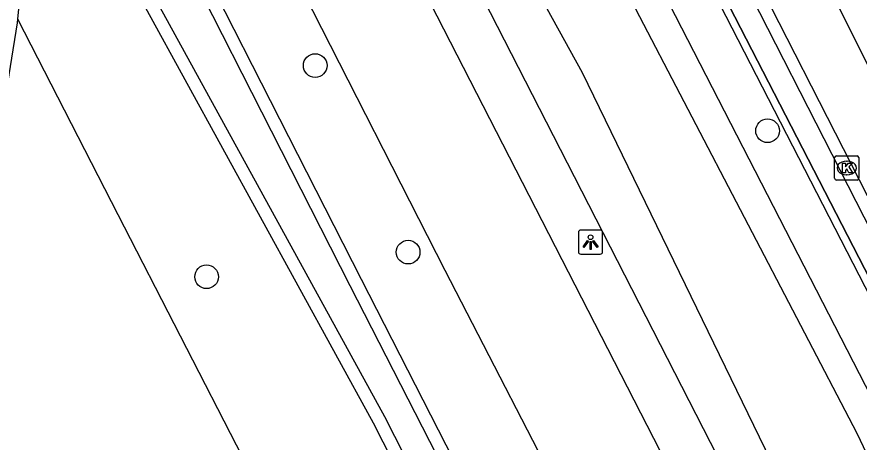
# Model space of a CAD drawing. Extents: x 158838 to 160074, y 386376 to 387776.
# Drawn here: x 159318.88 to 159353.69, y 387449.33 to 387466.89 of the extents above; entities that cross this region are included whole.
import ezdxf

# ---------------------------------------------------------------- set-up
doc = ezdxf.new("R2010")
doc.units = 0
for name, color, linetype in [('IMGEO_Berm_groen', 7, 'Continuous'), ('IMGEO_Boom', 7, 'Continuous'), ('IMGEO_Fietspad_gesloten', 7, 'Continuous'), ('IMGEO_Haag', 7, 'Continuous'), ('IMGEO_Hek', 7, 'Continuous'), ('IMGEO_Kolk', 7, 'Continuous'), ('IMGEO_Lichtpunt', 7, 'Continuous'), ('IMGEO_Voetpad_open', 7, 'Continuous'), ('IMGEO_Waterloop', 7, 'Continuous')]:
    doc.layers.add(name, color=color, linetype=linetype)

msp = doc.modelspace()

# ---------------------------------------------------------------- linework, layer by layer
at = {"layer": 'IMGEO_Berm_groen'}
for points in [[(159338.252, 387481.676), (159339.469, 387479.786), (159339.506, 387479.774), (159385.369, 387390.571)], [(159379.182, 387387.557), (159341.645, 387460.848), (159331.81, 387480.051)], [(159346.821, 387429.272), (159333.124, 387456.041), (159323.356, 387475.223)], [(159321.033, 387474.786), (159321.031, 387472.703), (159321.768, 387471.536), (159322.717, 387469.985), (159333.614, 387450.127), (159344.685, 387428.371)], [(159338.523, 387428.646), (159323.071, 387458.719), (159318.922, 387466.795)]]:
    msp.add_lwpolyline(points, dxfattribs=at)
at = {"layer": 'IMGEO_Boom'}
for centre in [(159331.212, 387464.88), (159349.909, 387462.189), (159335.054, 387457.174), (159326.725, 387456.158)]:
    msp.add_circle(centre, 0.489, dxfattribs=at)
at = {"layer": 'IMGEO_Fietspad_gesloten'}
for points in [[(159329.737, 387479.621), (159360.931, 387418.842), (159385.799, 387369.924), (159385.949, 387369.64), (159385.972, 387369.596)], [(159324.915, 387479.303), (159336.573, 387456.427), (159347.448, 387435.342), (159348.881, 387432.496)]]:
    msp.add_lwpolyline(points, dxfattribs=at)
at = {"layer": 'IMGEO_Haag'}
for points in [[(159430.221, 387528.939), (159427.607, 387527.602), (159340.205, 387482.451), (159340.944, 387481.015), (159395.673, 387374.62)], [(159393.496, 387379.729), (159341.337, 387480.909)]]:
    msp.add_lwpolyline(points, dxfattribs=at)
at = {"layer": 'IMGEO_Hek'}
for points in [[(159341.337, 387480.909), (159393.496, 387379.729)], [(159323.071, 387458.719), (159318.922, 387466.795)], [(159338.523, 387428.646), (159323.071, 387458.719)]]:
    msp.add_lwpolyline(points, dxfattribs=at)
at = {"layer": 'IMGEO_Kolk'}
for p, q in [((159352.68, 387460.226), (159352.68, 387461.078)), ((159352.755, 387461.152), (159353.607, 387461.152)), ((159353.681, 387461.078), (159353.681, 387460.226)), ((159353.168, 387460.932), (159353.193, 387460.932)), ((159353.191, 387460.372), (159353.166, 387460.372)), ((159353.607, 387460.152), (159352.755, 387460.152))]:
    msp.add_line(p, q, dxfattribs=at)
for points in [[(159352.68, 387460.226), (159352.68, 387461.078)], [(159352.755, 387461.152), (159353.607, 387461.152)], [(159353.681, 387461.078), (159353.681, 387460.226)], [(159353.001, 387460.852), (159353.124, 387460.852), (159353.124, 387460.701), (159353.254, 387460.852), (159353.418, 387460.852), (159353.272, 387460.701), (159353.425, 387460.452), (159353.273, 387460.452), (159353.188, 387460.616), (159353.124, 387460.549), (159353.124, 387460.452), (159353.001, 387460.452), (159353.001, 387460.852)], [(159353.607, 387460.152), (159352.755, 387460.152)]]:
    msp.add_lwpolyline(points, dxfattribs=at)
for centre, start, end in [((159352.757, 387461.076), 91.552, 178.448), ((159352.757, 387461.076), 91.552, 178.448), ((159353.605, 387461.076), 1.552, 88.448), ((159353.605, 387461.076), 1.552, 88.448), ((159352.757, 387460.228), 181.552, 268.448), ((159352.757, 387460.228), 181.552, 268.448), ((159353.605, 387460.228), 271.552, 358.448), ((159353.605, 387460.228), 271.552, 358.448)]:
    msp.add_arc(centre, 0.0765, start, end, dxfattribs=at)
for centre, major_axis, ratio, start_param, end_param in [((159353.167, 387460.652), (-0.387, 0.002), 0.722429, 4.712389, 7.853982), ((159353.192, 387460.652), (-0.39, 0.002), 0.717154, 1.570796, 4.712389)]:
    msp.add_ellipse(centre, major_axis=major_axis, ratio=ratio, start_param=start_param, end_param=end_param, dxfattribs=at)
at = {"layer": 'IMGEO_Lichtpunt'}
for p, q in [((159342.094, 387457.993), (159342.094, 387457.186)), ((159342.094, 387457.993), (159342.094, 387457.186)), ((159342.996, 387458.088), (159342.188, 387458.088)), ((159342.996, 387458.088), (159342.188, 387458.088)), ((159343.09, 387457.186), (159343.09, 387457.993)), ((159343.09, 387457.186), (159343.09, 387457.993)), ((159342.188, 387457.092), (159342.996, 387457.092)), ((159342.188, 387457.092), (159342.996, 387457.092))]:
    msp.add_line(p, q, dxfattribs=at)
for points in [[(159342.468, 387457.657), (159342.507, 387457.629), (159342.319, 387457.367), (159342.281, 387457.394), (159342.468, 387457.657)], [(159342.57, 387457.609), (159342.617, 387457.609), (159342.617, 387457.287), (159342.57, 387457.287), (159342.57, 387457.609)], [(159342.68, 387457.629), (159342.718, 387457.656), (159342.905, 387457.394), (159342.866, 387457.366), (159342.68, 387457.629)]]:
    msp.add_lwpolyline(points, dxfattribs=at)
msp.add_circle((159342.593, 387457.791), 0.0994, dxfattribs=at)
for centre, start, end in [((159342.188, 387457.993), 90, 180), ((159342.188, 387457.993), 90, 180), ((159342.996, 387457.993), 0, 90), ((159342.996, 387457.993), 0, 90), ((159342.188, 387457.186), 180, 270), ((159342.188, 387457.186), 180, 270), ((159342.996, 387457.186), 270, 0), ((159342.996, 387457.186), 270, 360)]:
    msp.add_arc(centre, 0.0946, start, end, dxfattribs=at)
at = {"layer": 'IMGEO_Voetpad_open'}
for points in [[(159344.958, 387482.728), (159353, 387466.991), (159353.705, 387465.575), (159361.724, 387449.859)], [(159342.738, 387481.613), (159394.525, 387380.233)], [(159342.28, 387481.383), (159394.059, 387380.009)], [(159318.922, 387466.795), (159319.564, 387473.269), (159319.729, 387476.764)], [(159317.736, 387459.436), (159318.906, 387466.64), (159318.922, 387466.795)]]:
    msp.add_lwpolyline(points, dxfattribs=at)
at = {"layer": 'IMGEO_Waterloop'}
for points in [[(159337.641, 387480.228), (159339.633, 387476.47), (159353.596, 387449.694), (159363.534, 387428.831), (159375.238, 387406.285), (159383.657, 387389.571), (159380.906, 387388.174), (159371.501, 387407.394), (159355.485, 387437.373), (159342.261, 387464.581), (159333.719, 387480.063)], [(159322.9, 387474.942), (159332.649, 387455.798)], [(159332.649, 387455.798), (159346.084, 387429.541), (159344.935, 387429.056), (159334.086, 387450.377), (159323.179, 387470.253), (159322.221, 387471.818), (159321.565, 387472.857), (159321.567, 387474.715)]]:
    msp.add_lwpolyline(points, dxfattribs=at)

doc.saveas('drawing.dxf')
